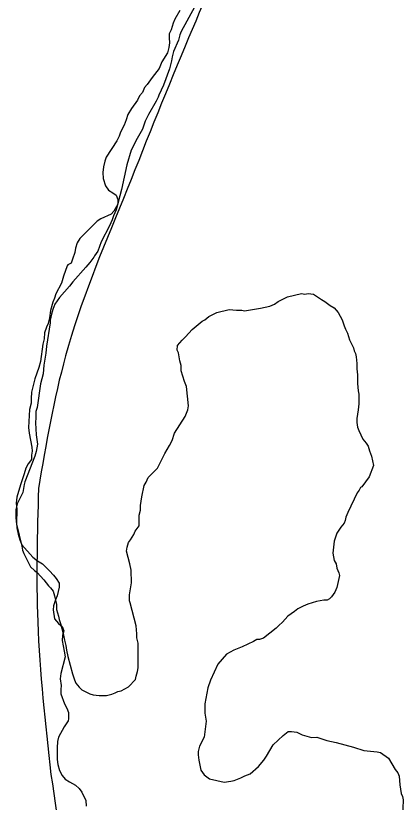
# Model space of a CAD drawing. Extents: x 3172231 to 3210228, y 940198 to 965780.
# Drawn here: x 3186398 to 3186696, y 961744 to 962348 of the extents above; entities that cross this region are included whole.
import ezdxf

# ---------------------------------------------------------------- set-up
doc = ezdxf.new("R2010")
doc.units = 0
for name, color, linetype in [('V-BORW-LINE', 7, 'Continuous'), ('V-SITE-VEGE', 7, 'Continuous'), ('V-TOPO-SHOR', 7, 'Continuous')]:
    doc.layers.add(name, color=color, linetype=linetype)

msp = doc.modelspace()

# ---------------------------------------------------------------- linework, layer by layer
at = {"layer": 'V-BORW-LINE'}
for points in [[(3186572.493, 962427.701), (3186528.075, 962324.698), (3186480.748, 962207.61)], [(3186480.748, 962207.61), (3186436.306, 962086.813), (3186415.451, 961984.715)], [(3186415.451, 961984.715), (3186414.855, 961882.178), (3186425.015, 961764.929)], [(3186425.015, 961764.929), (3186443.717, 961647.884), (3186482.479, 961469.492)]]:
    msp.add_spline(points, degree=3, dxfattribs=at)
at = {"layer": 'V-SITE-VEGE'}
for p, q in [((3186535.255, 962354.853), (3186525.132, 962335.977)), ((3186524.122, 962333.427), (3186523.116, 962329.349)), ((3186525.132, 962335.977), (3186524.122, 962333.427)), ((3186523.116, 962329.349), (3186519.068, 962320.678)), ((3186519.068, 962320.678), (3186518.064, 962316.603)), ((3186517.566, 962313.545), (3186516.059, 962307.428)), ((3186518.064, 962316.603), (3186517.566, 962313.545)), ((3186516.059, 962307.428), (3186511.517, 962294.683)), ((3186511.517, 962294.683), (3186507.978, 962287.032)), ((3186505.954, 962282.44), (3186499.876, 962272.237)), ((3186507.472, 962285.502), (3186505.954, 962282.44)), ((3186507.978, 962287.032), (3186507.472, 962285.502)), ((3186499.876, 962272.237), (3186497.347, 962267.135)), ((3186497.347, 962267.135), (3186495.329, 962261.018)), ((3186495.329, 962261.018), (3186491.278, 962253.875)), ((3186491.278, 962253.875), (3186486.724, 962244.693)), ((3186486.724, 962244.693), (3186483.197, 962233.476)), ((3186483.197, 962233.476), (3186479.183, 962214.621)), ((3186479.183, 962214.621), (3186475.161, 962198.82)), ((3186475.161, 962198.82), (3186473.137, 962194.231)), ((3186473.137, 962194.231), (3186472.129, 962191.173)), ((3186470.106, 962186.581), (3186463.526, 962174.338)), ((3186472.129, 962191.173), (3186470.106, 962186.581)), ((3186463.526, 962174.338), (3186461.003, 962167.199)), ((3186457.961, 962162.607), (3186454.92, 962158.524)), ((3186458.467, 962163.627), (3186457.961, 962162.607)), ((3186461.003, 962167.199), (3186458.467, 962163.627)), ((3186454.92, 962158.524), (3186451.877, 962154.948)), ((3186451.877, 962154.948), (3186441.727, 962143.711)), ((3186441.727, 962143.711), (3186439.191, 962140.139)), ((3186439.191, 962140.139), (3186431.581, 962131.455)), ((3186431.581, 962131.455), (3186428.034, 962126.352)), ((3186599.65, 962128.437), (3186606.769, 962132.025)), ((3186606.769, 962132.025), (3186617.456, 962134.605)), ((3186617.456, 962134.605), (3186620.003, 962134.105)), ((3186620.003, 962134.105), (3186622.549, 962134.622)), ((3186622.549, 962134.622), (3186626.624, 962134.126)), ((3186626.624, 962134.126), (3186632.748, 962130.073)), ((3186428.034, 962126.352), (3186426.518, 962122.272)), ((3186593.041, 962124.851), (3186596.605, 962126.391)), ((3186596.605, 962126.391), (3186599.65, 962128.437)), ((3186632.748, 962130.073), (3186635.3, 962128.553)), ((3186635.3, 962128.553), (3186639.383, 962125.51)), ((3186639.383, 962125.51), (3186642.445, 962123.482)), ((3186426.518, 962122.272), (3186425.513, 962118.705)), ((3186546.214, 962117.06), (3186552.315, 962120.134)), ((3186552.315, 962120.134), (3186561.985, 962122.202)), ((3186561.985, 962122.202), (3186567.589, 962121.713)), ((3186567.589, 962121.713), (3186571.662, 962121.725)), ((3186571.662, 962121.725), (3186573.702, 962121.224)), ((3186573.702, 962121.224), (3186585.916, 962123.298)), ((3186585.916, 962123.298), (3186593.041, 962124.851)), ((3186642.445, 962123.482), (3186645.513, 962119.927)), ((3186645.513, 962119.927), (3186648.587, 962114.336)), ((3186425.513, 962118.705), (3186424.507, 962114.117)), ((3186424.507, 962114.117), (3186424.516, 962112.077)), ((3186533.516, 962106.832), (3186541.133, 962113.478)), ((3186541.133, 962113.478), (3186543.166, 962114.502)), ((3186543.166, 962114.502), (3186546.214, 962117.06)), ((3186648.587, 962114.336), (3186650.129, 962109.759)), ((3186424.516, 962112.077), (3186421.517, 962094.247)), ((3186528.441, 962101.215), (3186533.516, 962106.832)), ((3186650.129, 962109.759), (3186651.155, 962107.215)), ((3186651.155, 962107.215), (3186652.693, 962104.164)), ((3186525.904, 962098.661), (3186528.441, 962101.215)), ((3186652.693, 962104.164), (3186654.238, 962099.079)), ((3186522.353, 962094.573), (3186525.904, 962098.661)), ((3186654.238, 962099.079), (3186657.314, 962092.975)), ((3186421.026, 962088.642), (3186419.527, 962079.471)), ((3186421.517, 962094.247), (3186421.026, 962088.642)), ((3186521.855, 962091.007), (3186522.353, 962094.573)), ((3186522.879, 962088.974), (3186521.855, 962091.007)), ((3186523.917, 962082.865), (3186522.879, 962088.974)), ((3186657.314, 962092.975), (3186657.832, 962090.428)), ((3186657.832, 962090.428), (3186658.856, 962088.396)), ((3186524.947, 962079.303), (3186523.917, 962082.865)), ((3186658.856, 962088.396), (3186659.374, 962085.853)), ((3186659.374, 962085.853), (3186659.9, 962080.761)), ((3186419.527, 962079.471), (3186419.039, 962072.848)), ((3186524.962, 962075.23), (3186524.947, 962079.303)), ((3186659.9, 962080.761), (3186659.911, 962076.688)), ((3186659.911, 962076.688), (3186660.437, 962072.104)), ((3186419.039, 962072.848), (3186417.028, 962065.203)), ((3186527.534, 962067.091), (3186524.962, 962075.23)), ((3186660.437, 962072.104), (3186660.459, 962065.485)), ((3186417.028, 962065.203), (3186414.542, 962046.863)), ((3186529.074, 962063.021), (3186527.534, 962067.091)), ((3186660.459, 962065.485), (3186660.984, 962059.884)), ((3186530.649, 962048.257), (3186529.074, 962063.021)), ((3186660.984, 962059.884), (3186661.504, 962057.34)), ((3186661.504, 962057.34), (3186661.529, 962049.701)), ((3186414.542, 962046.863), (3186413.532, 962043.803)), ((3186530.151, 962045.2), (3186530.649, 962048.257)), ((3186661.529, 962049.701), (3186661.035, 962045.116)), ((3186413.532, 962043.803), (3186413.546, 962039.22)), ((3186528.13, 962040.1), (3186530.151, 962045.2)), ((3186661.035, 962045.116), (3186660.038, 962038.493)), ((3186413.546, 962039.22), (3186413.051, 962035.14)), ((3186413.051, 962035.14), (3186413.589, 962025.977)), ((3186520.022, 962027.341), (3186528.13, 962040.1)), ((3186660.038, 962038.493), (3186660.048, 962035.437)), ((3186660.048, 962035.437), (3186660.57, 962031.873)), ((3186660.57, 962031.873), (3186661.594, 962029.33)), ((3186661.594, 962029.33), (3186664.672, 962022.721)), ((3186413.589, 962025.977), (3186414.632, 962018.85)), ((3186518.005, 962021.734), (3186520.022, 962027.341)), ((3186664.672, 962022.721), (3186667.228, 962019.671)), ((3186414.632, 962018.85), (3186413.632, 962013.247)), ((3186512.436, 962011.531), (3186515.981, 962017.652)), ((3186515.981, 962017.652), (3186518.005, 962021.734)), ((3186667.228, 962019.671), (3186668.764, 962017.132)), ((3186668.764, 962017.132), (3186669.794, 962013.568)), ((3186413.632, 962013.247), (3186412.625, 962009.677)), ((3186506.87, 962000.308), (3186512.436, 962011.531)), ((3186669.794, 962013.568), (3186671.332, 962009.499)), ((3186412.625, 962009.677), (3186405.049, 961989.791)), ((3186671.332, 962009.499), (3186672.887, 962002.374)), ((3186499.763, 961993.156), (3186506.87, 962000.308)), ((3186672.887, 962002.374), (3186669.35, 961993.707)), ((3186498.248, 961989.584), (3186499.763, 961993.156)), ((3186669.35, 961993.707), (3186663.771, 961986.049)), ((3186404.548, 961987.753), (3186403.548, 961981.638)), ((3186405.049, 961989.791), (3186404.548, 961987.753)), ((3186494.719, 961978.369), (3186496.728, 961987.034)), ((3186496.728, 961987.034), (3186498.248, 961989.584)), ((3186663.771, 961986.049), (3186662.755, 961985.537)), ((3186403.548, 961981.638), (3186398.993, 961972.965)), ((3186660.222, 961981.454), (3186653.144, 961966.153)), ((3186661.744, 961983.496), (3186660.222, 961981.454)), ((3186662.755, 961985.537), (3186661.744, 961983.496)), ((3186493.724, 961971.746), (3186494.719, 961978.369)), ((3186398.993, 961972.965), (3186397.99, 961968.379)), ((3186397.99, 961968.379), (3186398.01, 961962.268)), ((3186492.728, 961964.103), (3186493.734, 961968.181)), ((3186493.734, 961968.181), (3186493.724, 961971.746)), ((3186398.01, 961962.268), (3186398.537, 961957.177)), ((3186492.755, 961955.956), (3186492.728, 961964.103)), ((3186651.626, 961962.583), (3186651.125, 961960.036)), ((3186653.144, 961966.153), (3186651.626, 961962.583)), ((3186398.537, 961957.177), (3186402.665, 961940.385)), ((3186489.714, 961951.872), (3186492.755, 961955.956)), ((3186650.113, 961957.998), (3186647.578, 961954.93)), ((3186651.125, 961960.036), (3186650.113, 961957.998)), ((3186488.702, 961949.323), (3186489.714, 961951.872)), ((3186644.536, 961950.338), (3186642.519, 961944.217)), ((3186647.578, 961954.93), (3186644.536, 961950.338)), ((3186484.649, 961943.197), (3186486.169, 961945.241)), ((3186486.169, 961945.241), (3186488.702, 961949.323)), ((3186642.519, 961944.217), (3186641.53, 961935.05)), ((3186402.665, 961940.385), (3186403.184, 961937.332)), ((3186483.142, 961936.572), (3186483.641, 961939.629)), ((3186483.641, 961939.629), (3186484.649, 961943.197)), ((3186403.184, 961937.332), (3186404.212, 961934.788)), ((3186404.212, 961934.788), (3186409.336, 961924.62)), ((3186485.72, 961926.903), (3186483.142, 961936.572)), ((3186641.53, 961935.05), (3186642.566, 961929.451)), ((3186486.754, 961921.816), (3186485.72, 961926.903)), ((3186642.566, 961929.451), (3186644.102, 961926.909)), ((3186644.102, 961926.909), (3186644.624, 961923.348)), ((3186409.336, 961924.62), (3186412.4, 961921.572)), ((3186412.4, 961921.572), (3186414.443, 961920.053)), ((3186414.443, 961920.053), (3186419.555, 961914.468)), ((3186486.787, 961912.139), (3186486.754, 961921.816)), ((3186644.624, 961923.348), (3186646.162, 961919.786)), ((3186646.162, 961919.786), (3186646.678, 961917.751)), ((3186419.555, 961914.468), (3186423.135, 961909.897)), ((3186646.678, 961917.751), (3186644.671, 961908.578)), ((3186423.135, 961909.897), (3186424.667, 961908.373)), ((3186424.667, 961908.373), (3186426.713, 961905.833)), ((3186485.288, 961902.966), (3186486.787, 961912.139)), ((3186644.671, 961908.578), (3186643.156, 961905.008)), ((3186426.713, 961905.833), (3186427.743, 961902.272)), ((3186427.743, 961902.272), (3186429.291, 961895.655)), ((3186485.302, 961898.383), (3186485.288, 961902.966)), ((3186640.62, 961901.434), (3186639.099, 961899.902)), ((3186643.156, 961905.008), (3186640.62, 961901.434)), ((3186429.291, 961895.655), (3186429.306, 961891.581)), ((3186485.816, 961896.859), (3186485.302, 961898.383)), ((3186490.459, 961879.048), (3186485.816, 961896.859)), ((3186622.305, 961895.774), (3186618.746, 961894.233)), ((3186628.918, 961897.832), (3186622.305, 961895.774)), ((3186634.517, 961898.868), (3186628.918, 961897.832)), ((3186637.063, 961898.876), (3186634.517, 961898.868)), ((3186639.099, 961899.902), (3186637.063, 961898.876)), ((3186429.306, 961891.581), (3186430.85, 961886.494)), ((3186612.141, 961890.137), (3186607.058, 961886.558)), ((3186614.678, 961892.183), (3186612.141, 961890.137)), ((3186618.746, 961894.233), (3186614.678, 961892.183)), ((3186430.85, 961886.494), (3186431.366, 961883.948)), ((3186431.366, 961883.948), (3186432.396, 961880.897)), ((3186607.058, 961886.558), (3186602.999, 961881.96)), ((3186432.396, 961880.897), (3186434.459, 961873.264)), ((3186490.987, 961872.938), (3186490.459, 961879.048)), ((3186597.92, 961877.36), (3186588.27, 961869.69)), ((3186599.951, 961879.404), (3186597.92, 961877.36)), ((3186602.999, 961881.96), (3186599.951, 961879.404)), ((3186434.459, 961873.264), (3186435.493, 961868.175)), ((3186490.998, 961869.883), (3186490.987, 961872.938)), ((3186435.493, 961868.175), (3186436.525, 961864.103)), ((3186492.03, 961865.811), (3186490.998, 961869.883)), ((3186492.091, 961846.97), (3186492.03, 961865.811)), ((3186580.639, 961867.12), (3186571.994, 961863.016)), ((3186583.18, 961868.656), (3186580.639, 961867.12)), ((3186585.218, 961868.662), (3186583.18, 961868.656)), ((3186588.27, 961869.69), (3186585.218, 961868.662)), ((3186436.525, 961864.103), (3186437.045, 961860.544)), ((3186437.045, 961860.544), (3186438.079, 961855.453)), ((3186565.379, 961860.45), (3186559.79, 961857.376)), ((3186571.994, 961863.016), (3186565.379, 961860.45)), ((3186438.079, 961855.453), (3186441.688, 961842.222)), ((3186559.79, 961857.376), (3186553.193, 961849.714)), ((3186491.592, 961843.912), (3186492.091, 961846.97)), ((3186553.193, 961849.714), (3186547.631, 961837.473)), ((3186441.688, 961842.222), (3186443.23, 961837.643)), ((3186490.584, 961840.344), (3186491.592, 961843.912)), ((3186443.23, 961837.643), (3186444.258, 961835.102)), ((3186444.258, 961835.102), (3186446.816, 961832.054)), ((3186484.499, 961832.177), (3186490.082, 961837.797)), ((3186490.082, 961837.797), (3186490.584, 961840.344)), ((3186547.631, 961837.473), (3186545.616, 961831.356)), ((3186446.816, 961832.054), (3186448.858, 961830.023)), ((3186448.858, 961830.023), (3186454.98, 961826.987)), ((3186476.363, 961828.585), (3186478.908, 961829.103)), ((3186478.908, 961829.103), (3186484.499, 961832.177)), ((3186545.616, 961831.356), (3186543.107, 961819.125)), ((3186454.98, 961826.987), (3186457.527, 961825.978)), ((3186457.527, 961825.978), (3186462.111, 961825.482)), ((3186462.111, 961825.482), (3186467.714, 961825.501)), ((3186467.714, 961825.501), (3186471.785, 961826.533)), ((3186471.785, 961826.533), (3186474.329, 961827.559)), ((3186474.329, 961827.559), (3186476.363, 961828.585)), ((3186543.107, 961819.125), (3186543.132, 961811.996)), ((3186543.132, 961811.996), (3186544.17, 961805.889)), ((3186544.17, 961805.889), (3186542.681, 961793.66)), ((3186542.681, 961793.66), (3186539.14, 961786.519)), ((3186595.665, 961787.719), (3186603.281, 961794.879)), ((3186603.281, 961794.879), (3186607.345, 961797.945)), ((3186607.345, 961797.945), (3186609.892, 961797.953)), ((3186609.892, 961797.953), (3186613.968, 961797.457)), ((3186613.968, 961797.457), (3186618.047, 961795.434)), ((3186618.047, 961795.434), (3186625.185, 961793.419)), ((3186625.185, 961793.419), (3186629.258, 961793.433)), ((3186629.258, 961793.433), (3186636.905, 961790.91)), ((3186539.14, 961786.519), (3186538.134, 961782.443)), ((3186590.6, 961779.048), (3186595.665, 961787.719)), ((3186636.905, 961790.91), (3186644.041, 961789.407)), ((3186644.041, 961789.407), (3186657.293, 961785.884)), ((3186538.134, 961782.443), (3186538.143, 961779.896)), ((3186657.293, 961785.884), (3186665.45, 961783.365)), ((3186665.45, 961783.365), (3186675.637, 961782.38)), ((3186675.637, 961782.38), (3186678.187, 961781.878)), ((3186678.187, 961781.878), (3186684.313, 961777.315)), ((3186538.143, 961779.896), (3186538.667, 961775.82)), ((3186538.667, 961775.82), (3186540.217, 961768.189)), ((3186584.516, 961770.878), (3186588.575, 961775.984)), ((3186588.575, 961775.984), (3186590.6, 961779.048)), ((3186684.313, 961777.315), (3186689.433, 961768.675)), ((3186540.217, 961768.189), (3186542.775, 961764.632)), ((3186577.915, 961765.257), (3186584.516, 961770.878)), ((3186689.433, 961768.675), (3186691.478, 961766.133)), ((3186542.775, 961764.632), (3186546.861, 961761.591)), ((3186565.711, 961760.122), (3186570.794, 961762.176)), ((3186570.794, 961762.176), (3186573.845, 961763.716)), ((3186573.845, 961763.716), (3186577.915, 961765.257)), ((3186691.478, 961766.133), (3186692.505, 961763.592)), ((3186692.505, 961763.592), (3186693.037, 961756.972)), ((3186546.861, 961761.591), (3186558.072, 961759.08)), ((3186558.072, 961759.08), (3186563.163, 961759.606)), ((3186563.163, 961759.606), (3186565.711, 961760.122)), ((3186693.037, 961756.972), (3186694.075, 961750.357)), ((3186694.075, 961750.357), (3186695.103, 961747.812)), ((3186695.103, 961747.812), (3186695.62, 961745.266)), ((3186695.62, 961745.266), (3186695.155, 961732.026))]:
    msp.add_line(p, q, dxfattribs=at)
at = {"layer": 'V-TOPO-SHOR'}
for points in [[(3186523.907, 962352.185), (3186520.167, 962345.594), (3186518.924, 962342.457), (3186517.376, 962337.439), (3186515.819, 962334.302), (3186515.83, 962331.168), (3186516.153, 962327.41), (3186515.541, 962323.648), (3186514.613, 962319.572), (3186510.251, 962312.666), (3186508.074, 962307.647), (3186502.77, 962300.737), (3186499.028, 962295.4), (3186496.843, 962292.885), (3186495.288, 962289.121), (3186493.103, 962286.608), (3186491.549, 962283.157), (3186486.869, 962276.876), (3186484.065, 962272.165), (3186482.824, 962268.09), (3186481.272, 962264.012), (3186478.47, 962258.677), (3186477.54, 962255.542), (3186475.67, 962252.089), (3186467.567, 962239.53), (3186466.323, 962236.395), (3186465.398, 962232.006), (3186464.785, 962227.617), (3186465.113, 962222.917), (3186467.012, 962217.285), (3186469.215, 962214.16), (3186472.668, 962211.979), (3186475.181, 962210.107), (3186476.445, 962206.977), (3186476.457, 962203.217), (3186473.342, 962197.882), (3186471.155, 962195.683), (3186463.335, 962191.898), (3186460.521, 962190.321), (3186447.093, 962176.806), (3186445.225, 962173.667), (3186443.984, 962169.589), (3186443.369, 962166.142), (3186441.506, 962161.123), (3186440.576, 962157.987), (3186438.073, 962156.726), (3186437.451, 962155.784), (3186434.655, 962147.944), (3186433.107, 962142.613), (3186428.747, 962134.452), (3186427.819, 962131.003), (3186426.576, 962127.865), (3186424.716, 962121.594), (3186423.795, 962115.952), (3186422.869, 962111.563), (3186421.626, 962108.739), (3186420.073, 962104.348), (3186419.774, 962099.648), (3186418.849, 962095.572), (3186417.012, 962082.408), (3186415.773, 962077.704), (3186412.67, 962068.922), (3186410.196, 962058.889), (3186409.899, 962053.875), (3186409.909, 962050.428), (3186408.672, 962045.413), (3186407.777, 962031.626), (3186408.418, 962027.241), (3186410.333, 962016.595), (3186410.657, 962013.464), (3186410.04, 962010.328)], [(3186410.04, 962010.328), (3186410.051, 962006.882), (3186407.554, 962003.74), (3186405.686, 962000.289), (3186404.447, 961995.898), (3186401.656, 961987.432), (3186398.866, 961978.023), (3186398.254, 961973.321), (3186398.895, 961968.938), (3186398.907, 961965.178), (3186398.606, 961961.418), (3186398.619, 961957.971), (3186398.942, 961954.527), (3186399.899, 961949.517), (3186401.166, 961945.134), (3186402.745, 961941.38), (3186411.234, 961932.011), (3186414.689, 961929.201), (3186418.458, 961926.707), (3186423.801, 961921.398), (3186426.944, 961917.964), (3186429.144, 961915.463), (3186431.35, 961912.024), (3186431.36, 961908.891), (3186429.816, 961902.307), (3186428.573, 961899.171), (3186427.02, 961894.467), (3186426.717, 961891.331), (3186427.68, 961884.442), (3186430.823, 961881.007), (3186433.652, 961878.511), (3186434.915, 961875.382), (3186433.988, 961871.619), (3186433.686, 961867.857), (3186435.28, 961859.719), (3186435.921, 961855.334), (3186432.515, 961842.478), (3186432.216, 961838.405), (3186432.857, 961833.394), (3186432.556, 961830.26), (3186432.566, 961826.813), (3186435.411, 961819.303), (3186437.301, 961815.865), (3186438.567, 961812.422), (3186438.581, 961807.722), (3186438.274, 961806.155), (3186435.155, 961801.445), (3186430.795, 961793.599), (3186430.178, 961790.15), (3186429.881, 961785.45), (3186429.912, 961776.365), (3186430.236, 961772.607), (3186431.505, 961767.911), (3186433.709, 961764.159), (3186435.913, 961761.347), (3186439.366, 961759.166), (3186443.759, 961756.673), (3186446.587, 961754.177), (3186448.788, 961751.363), (3186451.944, 961744.795), (3186451.959, 961740.408)]]:
    msp.add_lwpolyline(points, dxfattribs=at)

doc.saveas('drawing.dxf')
